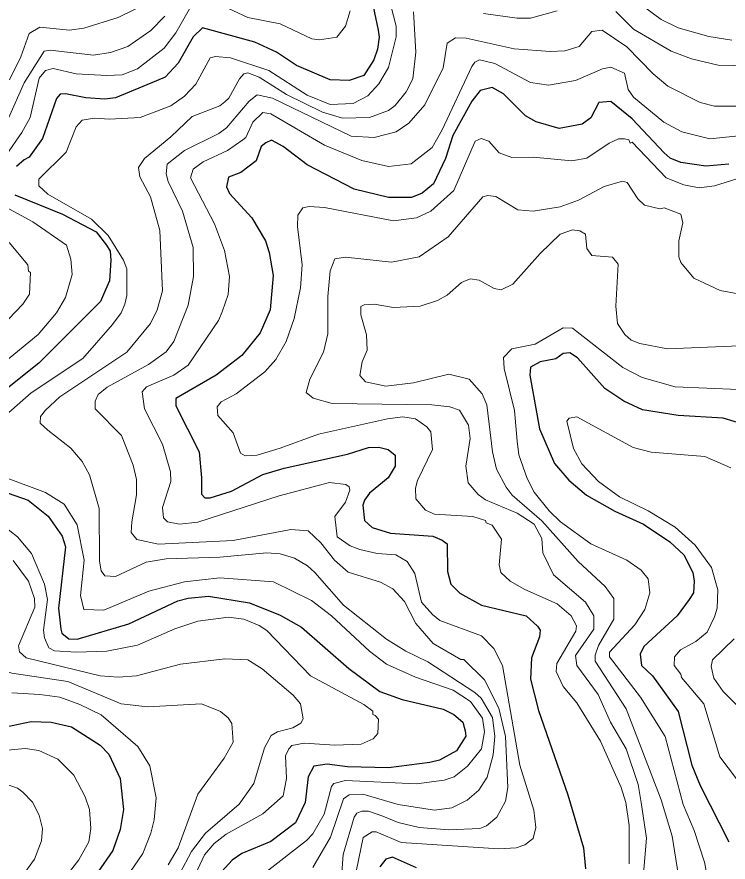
# Model space of a CAD drawing. Extents: x 423 to 448.8, y 7456.3 to 7484.
# Drawn here: x 431.771 to 432.919, y 7467.476 to 7468.84 of the extents above; entities that cross this region are included whole.
import ezdxf

# ---------------------------------------------------------------- set-up
doc = ezdxf.new("R2010")
doc.units = 0
doc.header["$LTSCALE"] = 0.032
doc.layers.add('1', color=7, linetype='Continuous', lineweight=25)
doc.layers.add('2', color=7, linetype='Continuous', lineweight=13)

msp = doc.modelspace()

# ---------------------------------------------------------------- linework, layer by layer
at = {"layer": '1'}
for points in [[(432.3403, 7468.8856), (432.3543, 7468.8191), (432.3561, 7468.8077), (432.3536, 7468.7886), (432.3473, 7468.7712), (432.3311, 7468.7456), (432.3079, 7468.7379), (432.2769, 7468.7386), (432.2228, 7468.7619), (432.1903, 7468.7835), (432.1555, 7468.7998), (432.0711, 7468.8229), (432.0557, 7468.8082), (432.0317, 7468.7657), (432.0109, 7468.7433), (431.9969, 7468.7371), (431.9304, 7468.71), (431.9134, 7468.7077), (431.8825, 7468.71), (431.85, 7468.7162), (431.8414, 7468.7155), (431.8353, 7468.7085), (431.8128, 7468.6443), (431.7912, 7468.6141), (431.7834, 7468.6095), (431.771, 7468.5991)], [(432.9205, 7468.6025), (432.8833, 7468.5994), (432.8431, 7468.6056), (432.826, 7468.6126), (432.816, 7468.6211), (432.7642, 7468.676), (432.7302, 7468.7038), (432.7108, 7468.7023), (432.6977, 7468.6775), (432.6838, 7468.6675), (432.6466, 7468.6605), (432.6095, 7468.6713), (432.5925, 7468.6806), (432.5569, 7468.7162), (432.5384, 7468.7263), (432.519, 7468.7216), (432.5059, 7468.7046), (432.4749, 7468.6489), (432.4633, 7468.6118), (432.444, 7468.5708)], [(432.444, 7468.5708), (432.4254, 7468.5561), (432.4084, 7468.5492), (432.3713, 7468.5492), (432.3156, 7468.5623), (432.2398, 7468.6017), (432.2011, 7468.6311), (432.1826, 7468.6412), (432.1733, 7468.6373), (432.1655, 7468.6311), (432.1578, 7468.6079), (432.1331, 7468.5894), (432.1129, 7468.5816), (432.1098, 7468.5662), (432.1145, 7468.5553), (432.1508, 7468.5159), (432.1725, 7468.4788), (432.1787, 7468.4602), (432.1849, 7468.4231), (432.1802, 7468.3674), (432.164, 7468.3303), (432.1346, 7468.2939), (432.0928, 7468.2622), (432.0279, 7468.2243), (432.0279, 7468.2127), (432.0658, 7468.1385), (432.0696, 7468.0967), (432.0696, 7468.0704), (432.075, 7468.0642), (432.0836, 7468.0642), (432.1176, 7468.075), (432.1686, 7468.1021), (432.2027, 7468.1122), (432.3048, 7468.1346), (432.3388, 7468.1454), (432.3558, 7468.1462), (432.3705, 7468.1423), (432.3821, 7468.133), (432.3821, 7468.1153), (432.3705, 7468.0967), (432.3403, 7468.0719), (432.3326, 7468.0603), (432.3295, 7468.0526), (432.3326, 7468.0278), (432.345, 7468.0162), (432.3744, 7468.007), (432.4425, 7468.0023), (432.4579, 7467.9961), (432.4656, 7467.99), (432.4664, 7467.9451), (432.4718, 7467.925), (432.4865, 7467.9103), (432.5213, 7467.8909), (432.5932, 7467.8739), (432.6118, 7467.8569), (432.6157, 7467.8507), (432.6149, 7467.8399), (432.6018, 7467.8059), (432.6002, 7467.7718), (432.6133, 7467.7208), (432.6606, 7467.5847), (432.6861, 7467.4996), (432.6891, 7467.4656)], [(431.768, 7468.553), (431.8453, 7468.5221), (431.8995, 7468.4937), (431.9158, 7468.472), (431.9219, 7468.4625), (431.9231, 7468.4476), (431.9211, 7468.4146), (431.9145, 7468.4), (431.9064, 7468.3813), (431.8066, 7468.2815), (431.7455, 7468.2328)], [(432.9467, 7468.1818), (432.9112, 7468.1926), (432.8385, 7468.1972), (432.7812, 7468.2065), (432.751, 7468.2204), (432.7201, 7468.2405), (432.676, 7468.2901), (432.6636, 7468.2985), (432.6528, 7468.297), (432.6412, 7468.2885), (432.6157, 7468.2838), (432.6002, 7468.2753), (432.5995, 7468.2622), (432.6149, 7468.1756), (432.6389, 7468.1199), (432.6621, 7468.0928), (432.6907, 7468.0688), (432.7363, 7468.0425), (432.7828, 7468.0216), (432.8253, 7467.993), (432.8477, 7467.9721), (432.8624, 7467.9436), (432.8647, 7467.9296), (432.8632, 7467.9111), (432.8562, 7467.9002), (432.8369, 7467.8739), (432.7835, 7467.8244), (432.7773, 7467.8121), (432.7796, 7467.7935), (432.7975, 7467.7772), (432.8385, 7467.7192), (432.8609, 7467.6326), (432.874, 7467.6001), (432.9204, 7467.5089)], [(431.7572, 7468.0719), (431.7897, 7468.0603), (431.8221, 7468.0348), (431.8446, 7468.0023), (431.85, 7467.9853)], [(431.85, 7467.9853), (431.8384, 7467.8863), (431.8422, 7467.8523), (431.8438, 7467.846), (431.8554, 7467.8368), (431.8685, 7467.836), (431.9521, 7467.8608), (432.031, 7467.8979), (432.048, 7467.9025), (432.0805, 7467.9056), (432.147, 7467.8948), (432.1965, 7467.8747), (432.2305, 7467.8553), (432.3071, 7467.7888), (432.3573, 7467.7517), (432.393, 7467.7386), (432.4595, 7467.7231), (432.4765, 7467.7146), (432.4912, 7467.7022), (432.495, 7467.6883), (432.4958, 7467.6798), (432.4811, 7467.6558), (432.4533, 7467.6411), (432.4378, 7467.6373), (432.3713, 7467.6287), (432.3048, 7467.6303), (432.2723, 7467.6342), (432.2506, 7467.6311), (432.2413, 7467.6141), (432.2367, 7467.5723), (432.2212, 7467.5398), (432.181, 7467.5096), (432.1346, 7467.4903), (432.1191, 7467.4795), (432.0905, 7467.4485)], [(431.7123, 7467.686), (431.7943, 7467.703), (431.8268, 7467.7022), (431.8593, 7467.6945), (431.9057, 7467.6651), (431.9196, 7467.6504), (431.9381, 7467.611), (431.9436, 7467.5615), (431.9381, 7467.529), (431.9265, 7467.4949), (431.9018, 7467.4601)], [(432.4162, 7467.4671), (432.3774, 7467.4841), (432.3666, 7467.481), (432.3574, 7467.4686)]]:
    msp.add_lwpolyline(points, dxfattribs=at)
at = {"layer": '2'}
for points in [[(432.3658, 7468.8949), (432.3837, 7468.8253), (432.3837, 7468.8083), (432.3713, 7468.7588), (432.3558, 7468.7325), (432.338, 7468.7131), (432.3141, 7468.7007), (432.2769, 7468.6992), (432.2398, 7468.7139), (432.1779, 7468.7541), (432.1161, 7468.7742), (432.092, 7468.7765), (432.0836, 7468.7742), (432.0604, 7468.7317), (432.0418, 7468.7123), (432.0201, 7468.6969), (431.9706, 7468.6783), (431.9211, 7468.6752), (431.8964, 7468.6768), (431.877, 7468.6737), (431.867, 7468.6629), (431.8507, 7468.6219), (431.8067, 7468.5785), (431.8067, 7468.5677), (431.8213, 7468.5545), (431.8917, 7468.514), (431.9187, 7468.4877), (431.9435, 7468.4478), (431.949, 7468.4339), (431.949, 7468.3906), (431.9459, 7468.3767), (431.9397, 7468.3628), (431.9258, 7468.3442), (431.8778, 7468.2893), (431.7943, 7468.2336), (431.7494, 7468.1941)], [(432.0557, 7468.8639), (432.0278, 7468.8145), (432.0093, 7468.7897), (431.966, 7468.7564), (431.9413, 7468.7471), (431.9165, 7468.7456), (431.867, 7468.7487), (431.8299, 7468.7572), (431.8175, 7468.7541), (431.8074, 7468.7417), (431.7927, 7468.6783), (431.7796, 7468.6536), (431.754, 7468.6172)], [(431.9908, 7468.867), (431.9351, 7468.8392), (431.8794, 7468.8222), (431.8562, 7468.8191), (431.8082, 7468.8237), (431.7912, 7468.8137), (431.778, 7468.7758), (431.7595, 7468.7386)], [(432.3094, 7468.85), (432.3016, 7468.8253), (432.2877, 7468.8075), (432.2599, 7468.8036), (432.2475, 7468.8052), (432.1964, 7468.8291), (432.1439, 7468.8392), (432.0804, 7468.8694)], [(432.4115, 7468.8485), (432.4153, 7468.7835), (432.4107, 7468.7402), (432.3999, 7468.7193), (432.3821, 7468.6976), (432.3712, 7468.6891), (432.3404, 7468.6783), (432.297, 7468.6768), (432.2646, 7468.6868), (432.2065, 7468.7154), (432.1624, 7468.7433), (432.1439, 7468.7502), (432.1377, 7468.7487), (432.1307, 7468.7402), (432.1137, 7468.7093), (432.1068, 7468.7031), (432.099, 7468.6969), (432.0542, 7468.6799), (432.0201, 7468.6466), (431.9776, 7468.6118), (431.9675, 7468.5971), (431.9698, 7468.5824), (431.9869, 7468.5499), (432.0023, 7468.4958), (432.0062, 7468.3983), (431.9977, 7468.3674), (431.9869, 7468.3458), (431.949, 7468.2993), (431.8407, 7468.2274), (431.8175, 7468.2057), (431.8097, 7468.1957), (431.809, 7468.1848), (431.8213, 7468.1732), (431.8585, 7468.1446), (431.877, 7468.123), (431.8886, 7468.1013), (431.9041, 7468.0472), (431.9049, 7467.9621), (431.9072, 7467.9466), (431.9134, 7467.9381), (431.9304, 7467.9374), (431.9799, 7467.9605), (432.0124, 7467.966), (432.099, 7467.9683), (432.1748, 7467.9752), (432.1965, 7467.9737), (432.2196, 7467.9668), (432.2405, 7467.9543), (432.2521, 7467.9435), (432.2985, 7467.8909), (432.3682, 7467.836), (432.3991, 7467.8167), (432.4347, 7467.7997), (432.5105, 7467.7502), (432.5205, 7467.7407), (432.5392, 7467.7099), (432.543, 7467.679), (432.5399, 7467.6496), (432.5306, 7467.6133), (432.5167, 7467.5924), (432.4981, 7467.5761), (432.4734, 7467.5638), (432.4455, 7467.5599), (432.3868, 7467.5692), (432.3295, 7467.5862), (432.3079, 7467.5847), (432.2985, 7467.5785), (432.2777, 7467.5166), (432.249, 7467.4678)], [(432.6436, 7468.85), (432.6002, 7468.8384), (432.5786, 7468.8384), (432.5244, 7468.8461)], [(432.7665, 7468.8207), (432.7379, 7468.8492)], [(432.9251, 7468.8028), (432.888, 7468.809), (432.8385, 7468.8229), (432.8114, 7468.8361), (432.7866, 7468.8547)], [(432.0101, 7468.8415), (431.9877, 7468.8183), (431.9505, 7468.7928), (431.9227, 7468.7827), (431.8948, 7468.7789), (431.8252, 7468.7866), (431.8152, 7468.7851), (431.7834, 7468.734), (431.7579, 7468.6768)], [(432.9576, 7468.6961), (432.8972, 7468.6961), (432.874, 7468.7023), (432.8222, 7468.7286), (432.7982, 7468.7487), (432.7557, 7468.792), (432.7162, 7468.8191), (432.6992, 7468.8168), (432.6791, 7468.7928), (432.6559, 7468.7858), (432.6327, 7468.7843), (432.5739, 7468.7889), (432.4966, 7468.8059), (432.4795, 7468.8067), (432.4657, 7468.7982), (432.4595, 7468.758), (432.43, 7468.6984), (432.4038, 7468.669), (432.3837, 7468.6551), (432.3481, 7468.6458), (432.311, 7468.6481), (432.1841, 7468.7092), (432.1594, 7468.7147), (432.1462, 7468.7046), (432.1099, 7468.6613), (432.0975, 7468.652), (432.0418, 7468.625), (432.0139, 7468.6025), (432.0124, 7468.5871), (432.0155, 7468.5747), (432.0387, 7468.5267), (432.0557, 7468.468), (432.0565, 7468.4216), (432.048, 7468.3751), (432.0248, 7468.3163), (432.0124, 7468.3001), (431.9838, 7468.2792), (431.9173, 7468.2429), (431.9025, 7468.2312), (431.8979, 7468.2205), (431.8979, 7468.208), (431.9404, 7468.1648), (431.959, 7468.1168), (431.9644, 7468.0936), (431.9644, 7468.0689), (431.9567, 7468.0255), (431.9559, 7468.0085), (431.9652, 7467.9969), (432, 7467.9892), (432.1207, 7467.9953), (432.2135, 7468.0132), (432.2413, 7468.0108), (432.2622, 7467.9915), (432.2839, 7467.9636), (432.3063, 7467.9443), (432.3581, 7467.9281), (432.3782, 7467.9172), (432.3968, 7467.8971), (432.4153, 7467.8616), (432.4432, 7467.829)], [(432.9792, 7468.7611), (432.9034, 7468.7626), (432.8601, 7468.7727), (432.8276, 7468.7851), (432.7665, 7468.8207)], [(432.9467, 7468.6497), (432.8895, 7468.6435), (432.8447, 7468.6551), (432.8153, 7468.6706), (432.7665, 7468.7108), (432.758, 7468.7232), (432.7518, 7468.7495), (432.7302, 7468.7595), (432.7163, 7468.7564), (432.6729, 7468.7379), (432.6296, 7468.7301), (432.6002, 7468.7348), (432.543, 7468.765), (432.5182, 7468.7711), (432.5105, 7468.7673), (432.5058, 7468.7603), (432.4579, 7468.6582), (432.4416, 7468.6296), (432.4076, 7468.6033), (432.3713, 7468.5987), (432.328, 7468.6087), (432.2677, 7468.6334), (432.181, 7468.6837), (432.1686, 7468.686), (432.1524, 7468.6706), (432.1408, 7468.6458), (432.1362, 7468.6419), (432.1114, 7468.6249), (432.0719, 7468.6064), (432.0557, 7468.5948), (432.0518, 7468.5809), (432.0905, 7468.5066), (432.1067, 7468.4633), (432.1145, 7468.4216), (432.1122, 7468.3922), (432.1029, 7468.3643), (432.0967, 7468.3504), (432.048, 7468.2784), (432.0248, 7468.2622), (431.9807, 7468.2436), (431.9737, 7468.2351), (431.9776, 7468.2081), (432.0062, 7468.1508), (432.0193, 7468.106), (432.0201, 7468.0905), (432.0062, 7468.0487), (432.0078, 7468.0317), (432.0147, 7468.0255)], [(432.9591, 7468.587), (432.8972, 7468.5677), (432.8725, 7468.5646), (432.8477, 7468.5692), (432.8191, 7468.5808), (432.7642, 7468.6381), (432.7611, 7468.6365), (432.7588, 7468.642), (432.7518, 7468.6435), (432.7425, 7468.6435), (432.7271, 7468.6365), (432.6915, 7468.6126), (432.6668, 7468.6079), (432.6049, 7468.6141), (432.5701, 7468.6134), (432.5499, 7468.6211), (432.5329, 7468.6397), (432.5205, 7468.6443), (432.5113, 7468.6397), (432.4764, 7468.56), (432.4394, 7468.5267), (432.4162, 7468.5159), (432.379, 7468.5113), (432.2677, 7468.5329), (432.2429, 7468.5344), (432.2328, 7468.5321), (432.2251, 7468.5205), (432.2243, 7468.502), (432.2321, 7468.4401), (432.229, 7468.403), (432.2189, 7468.3535), (432.2058, 7468.3164), (432.1895, 7468.2877), (432.1717, 7468.2676), (432.1253, 7468.232), (432.1013, 7468.2189), (432.0944, 7468.2111), (432.0959, 7468.1972), (432.1207, 7468.1694), (432.1323, 7468.1361), (432.14, 7468.1322), (432.1594, 7468.133), (432.1965, 7468.1446), (432.2584, 7468.1671), (432.3697, 7468.1918), (432.3945, 7468.1949), (432.4146, 7468.1918), (432.4331, 7468.1787), (432.4394, 7468.171), (432.4424, 7468.1423), (432.4177, 7468.0921), (432.4146, 7468.0797), (432.4153, 7468.0627), (432.4308, 7468.0441), (432.4455, 7468.0379), (432.5074, 7468.034), (432.5275, 7468.0278), (432.529, 7468.0239), (432.5383, 7468.0201), (432.5538, 7467.9976), (432.5499, 7467.9559), (432.5523, 7467.9435), (432.5677, 7467.9296), (432.591, 7467.9164), (432.6436, 7467.8932), (432.666, 7467.8739), (432.6745, 7467.8577), (432.6737, 7467.8492), (432.6427, 7467.7966)], [(432.5314, 7468.5522), (432.5445, 7468.5507), (432.5801, 7468.529), (432.6049, 7468.5267), (432.6482, 7468.5337), (432.6776, 7468.5445), (432.7194, 7468.5669), (432.7487, 7468.5755), (432.7564, 7468.5731), (432.7735, 7468.5469), (432.7843, 7468.5368), (432.8091, 7468.5306), (432.816, 7468.5321), (432.8431, 7468.5221), (432.8462, 7468.5082), (432.84, 7468.4788), (432.84, 7468.4532), (432.8431, 7468.444), (432.8639, 7468.4185), (432.9065, 7468.3991), (433.0519, 7468.372)], [(431.734, 7468.5438), (431.7974, 7468.5097), (431.8515, 7468.4718), (431.8585, 7468.4494), (431.8608, 7468.4246), (431.8499, 7468.3875), (431.8353, 7468.3628), (431.8059, 7468.3279), (431.7517, 7468.2831)], [(432.7827, 7467.4578), (432.7874, 7467.5151), (432.7789, 7467.5723), (432.7742, 7467.6017), (432.7549, 7467.6589), (432.7294, 7467.7022), (432.7093, 7467.7471), (432.6752, 7467.7935), (432.6729, 7467.8097), (432.7023, 7467.8522), (432.7023, 7467.8739), (432.6892, 7467.8956), (432.6374, 7467.9397), (432.6203, 7467.9752), (432.6188, 7467.9984), (432.606, 7468.0218), (432.5786, 7468.0395), (432.5275, 7468.0611), (432.5159, 7468.0696), (432.4997, 7468.0882), (432.4958, 7468.1153), (432.5028, 7468.1601), (432.5004, 7468.1817), (432.4857, 7468.2057), (432.4703, 7468.2112), (432.4409, 7468.2143), (432.28, 7468.2166), (432.2498, 7468.2251), (432.2383, 7468.2343), (432.2444, 7468.256), (432.2661, 7468.2993), (432.273, 7468.3287), (432.273, 7468.3891), (432.2769, 7468.4308), (432.2846, 7468.4501), (432.3017, 7468.4524), (432.3759, 7468.4447), (432.4208, 7468.4532), (432.4672, 7468.4857), (432.5236, 7468.5499), (432.5314, 7468.5522)], [(432.9375, 7468.3094), (432.8214, 7468.3047), (432.7766, 7468.3132), (432.7627, 7468.3186), (432.7526, 7468.3279), (432.741, 7468.3458), (432.7379, 7468.3736), (432.7417, 7468.4416), (432.7325, 7468.4525), (432.6992, 7468.4555), (432.6915, 7468.4664), (432.6892, 7468.4896), (432.6799, 7468.495), (432.6683, 7468.4965), (432.6481, 7468.4896), (432.6157, 7468.4586), (432.5716, 7468.4092), (432.553, 7468.3999), (432.5415, 7468.4022), (432.5175, 7468.4154), (432.5028, 7468.4177), (432.4889, 7468.4115), (432.4657, 7468.3914), (432.4502, 7468.3829), (432.4223, 7468.3736), (432.379, 7468.3712), (432.3481, 7468.3767)], [(431.7587, 7468.4764), (431.7889, 7468.4401), (431.7904, 7468.43), (431.7935, 7468.4277), (431.792, 7468.3929), (431.7811, 7468.3767), (431.7123, 7468.3055)], [(432.3481, 7468.3767), (432.3318, 7468.3759), (432.3264, 7468.3728), (432.3264, 7468.3597), (432.3357, 7468.3272), (432.3365, 7468.3024), (432.3287, 7468.2839), (432.3249, 7468.2614), (432.3341, 7468.2513), (432.3667, 7468.2444), (432.4115, 7468.2498), (432.4688, 7468.2638), (432.5012, 7468.256), (432.5221, 7468.232), (432.5298, 7468.2143), (432.5391, 7468.1385), (432.5453, 7468.1106), (432.5608, 7468.0812), (432.5708, 7468.0688), (432.6188, 7468.027), (432.6775, 7467.9613), (432.7209, 7467.9211), (432.7348, 7467.9017), (432.7348, 7467.8685), (432.71, 7467.826), (432.7046, 7467.8105), (432.7046, 7467.8004), (432.7549, 7467.7239), (432.8114, 7467.5769), (432.8292, 7467.5181), (432.8408, 7467.4439)], [(432.8469, 7467.5692), (432.8175, 7467.679), (432.7781, 7467.7425), (432.7278, 7467.8074), (432.7278, 7467.8152), (432.7688, 7467.8592), (432.7851, 7467.884), (432.7928, 7467.9111), (432.7905, 7467.9335), (432.7789, 7467.9474), (432.7557, 7467.9637), (432.6977, 7467.99), (432.6489, 7468.0255), (432.6304, 7468.0433), (432.6064, 7468.0735), (432.5948, 7468.0952), (432.5817, 7468.1338), (432.5786, 7468.1555), (432.5747, 7468.205), (432.5577, 7468.273), (432.5569, 7468.2908), (432.57, 7468.3047), (432.608, 7468.3125), (432.6528, 7468.3388), (432.6683, 7468.338), (432.7495, 7468.2746), (432.7804, 7468.2583), (432.8338, 7468.2436), (432.9359, 7468.239)], [(432.9235, 7468.1129), (432.8818, 7468.1307), (432.7952, 7468.1377), (432.7658, 7468.1454), (432.6752, 7468.1949), (432.6629, 7468.1926), (432.659, 7468.1879), (432.6698, 7468.1438), (432.683, 7468.1191), (432.7101, 7468.0905), (432.7441, 7468.0658), (432.7905, 7468.0433), (432.8338, 7468.017), (432.8663, 7467.9876), (432.8926, 7467.952), (432.9026, 7467.9157), (432.9018, 7467.8863), (432.8972, 7467.8724), (432.8856, 7467.8476), (432.8671, 7467.8322), (432.8423, 7467.819), (432.833, 7467.8074), (432.8323, 7467.7935), (432.8431, 7467.7796), (432.8438, 7467.7741), (432.8802, 7467.7316), (432.9057, 7467.6465), (432.9746, 7467.5553)], [(431.7556, 7468.0959), (431.8175, 7468.0727), (431.8476, 7468.0541), (431.8685, 7468.0209), (431.8801, 7467.9637), (431.8739, 7467.9064), (431.8793, 7467.884), (431.9119, 7467.8832), (431.9846, 7467.9134), (432.0418, 7467.9288), (432.099, 7467.935), (432.1857, 7467.9288), (432.2467, 7467.8987), (432.2792, 7467.8739), (432.3403, 7467.8167), (432.3682, 7467.7958), (432.4146, 7467.7749), (432.4757, 7467.754), (432.5035, 7467.7355), (432.5229, 7467.7084), (432.5259, 7467.6868), (432.5213, 7467.6589), (432.4989, 7467.6311), (432.4772, 7467.614), (432.461, 7467.6086), (432.4162, 7467.6024), (432.3017, 7467.6078), (432.2831, 7467.6032), (432.2792, 7467.5986), (432.2676, 7467.5537), (432.249, 7467.522)], [(432.0147, 7468.0255), (432.0341, 7468.0217), (432.0635, 7468.0247), (432.1949, 7468.0673), (432.2761, 7468.089), (432.3024, 7468.0859), (432.3079, 7468.082), (432.3086, 7468.0766), (432.3016, 7468.0572), (432.2847, 7468.034), (432.2885, 7468.0015), (432.3094, 7467.9868), (432.3249, 7467.9806), (432.3527, 7467.9745), (432.3829, 7467.9721), (432.4014, 7467.9613), (432.4138, 7467.942), (432.4246, 7467.8956), (432.4424, 7467.8762), (432.454, 7467.8662), (432.5213, 7467.8414), (432.5414, 7467.8213), (432.5554, 7467.7935), (432.5832, 7467.6326), (432.6056, 7467.5599), (432.6087, 7467.5321), (432.6048, 7467.5143), (432.591, 7467.5042), (432.577, 7467.4996), (432.5492, 7467.498), (432.3914, 7467.5081), (432.3512, 7467.5251), (432.345, 7467.5251), (432.3303, 7467.5158), (432.3194, 7467.464)], [(431.7479, 7468.0209), (431.7726, 7468.0015), (431.795, 7467.9745), (431.8159, 7467.925), (431.8206, 7467.9002), (431.8144, 7467.8507), (431.8159, 7467.8384), (431.8229, 7467.8221), (431.8322, 7467.8174), (431.867, 7467.8151), (431.9165, 7467.8167), (431.966, 7467.8267), (432.0263, 7467.853), (432.0635, 7467.8654), (432.113, 7467.8716), (432.1377, 7467.8685), (432.1625, 7467.8584), (432.1748, 7467.8499), (432.2452, 7467.7772), (432.3311, 7467.7308), (432.3458, 7467.72), (432.3458, 7467.7146), (432.3496, 7467.713), (432.355, 7467.7069), (432.3542, 7467.6837), (432.3465, 7467.6751), (432.3272, 7467.6666), (432.2847, 7467.6651), (432.2352, 7467.6682), (432.2151, 7467.6643), (432.2104, 7467.6589), (432.205, 7467.6481), (432.2065, 7467.611), (432.2011, 7467.5831), (432.1686, 7467.5545), (432.1091, 7467.5212), (432.0897, 7467.5065), (432.0742, 7467.488), (432.0627, 7467.464)], [(431.7656, 7467.9629), (431.7904, 7467.9296), (431.7997, 7467.9018), (431.8004, 7467.8879), (431.7741, 7467.8252), (431.7757, 7467.8159), (431.7866, 7467.8058), (431.9057, 7467.7772), (431.9351, 7467.7749), (431.9645, 7467.7772), (432.0356, 7467.7958), (432.1068, 7467.8043), (432.1439, 7467.8028), (432.1671, 7467.7881), (432.2174, 7467.7455), (432.2289, 7467.7316), (432.2336, 7467.7076), (432.2297, 7467.7006), (432.2166, 7467.6929), (432.1918, 7467.6868), (432.1818, 7467.6806), (432.1709, 7467.6605), (432.1539, 7467.6032), (432.1299, 7467.5699), (432.0758, 7467.5228), (432.0534, 7467.4934), (432.0155, 7467.4222)], [(431.7401, 7467.8925), (431.7432, 7467.8708), (431.7308, 7467.8337), (431.72, 7467.8136), (431.7192, 7467.8004), (431.7355, 7467.7904), (431.7634, 7467.7811), (431.8538, 7467.7679), (431.9397, 7467.7316), (431.983, 7467.7269), (432.0696, 7467.7316), (432.0998, 7467.7192), (432.1122, 7467.7092), (432.1183, 7467.6999), (432.1207, 7467.6697), (432.106, 7467.6442), (432.0634, 7467.5862), (432.0317, 7467.4996), (432.0155, 7467.4717)], [(432.9289, 7467.8368), (432.8941, 7467.8028), (432.8918, 7467.792), (432.8964, 7467.7734), (432.9112, 7467.7517), (432.9537, 7467.7084)], [(432.4432, 7467.829), (432.4881, 7467.8035), (432.4927, 7467.8035), (432.5259, 7467.7703), (432.5495, 7467.7249), (432.56, 7467.679), (432.5639, 7467.597), (432.56, 7467.5746), (432.546, 7467.549), (432.5291, 7467.5351), (432.5183, 7467.5305), (432.4688, 7467.5282), (432.4208, 7467.532), (432.3868, 7467.5405), (432.362, 7467.5506), (432.3388, 7467.5584), (432.328, 7467.5584), (432.3202, 7467.5553), (432.3156, 7467.5491), (432.2978, 7467.4888), (432.2939, 7467.43)], [(432.6427, 7467.7966), (432.642, 7467.7842), (432.6528, 7467.7595), (432.6753, 7467.7332), (432.7131, 7467.6713), (432.7464, 7467.597), (432.7541, 7467.5723), (432.7596, 7467.5352), (432.7596, 7467.4733)], [(431.7634, 7467.7494), (431.8082, 7467.7471), (431.8407, 7467.7424), (431.8732, 7467.7308), (431.9072, 7467.7138), (431.9667, 7467.6627), (431.9861, 7467.6318), (431.9961, 7467.58), (431.993, 7467.5444), (431.9876, 7467.5228), (431.9745, 7467.4903), (431.9141, 7467.4013)], [(431.8051, 7467.3951), (431.8716, 7467.4802), (431.8878, 7467.5089), (431.8909, 7467.5305), (431.8886, 7467.5615), (431.8817, 7467.5816), (431.8631, 7467.6164), (431.8376, 7467.6427), (431.8067, 7467.6566), (431.785, 7467.6597), (431.7448, 7467.6558)], [(431.751, 7467.6032), (431.7726, 7467.5955), (431.7811, 7467.5893), (431.7966, 7467.573), (431.8074, 7467.5522), (431.8128, 7467.5305), (431.8113, 7467.5104), (431.7997, 7467.481), (431.7858, 7467.4617)], [(432.8872, 7467.4454), (432.881, 7467.4764), (432.8647, 7467.5274), (432.8469, 7467.5692)], [(432.249, 7467.522), (432.239, 7467.5112), (432.1733, 7467.4601)]]:
    msp.add_lwpolyline(points, dxfattribs=at)

doc.saveas('drawing.dxf')
